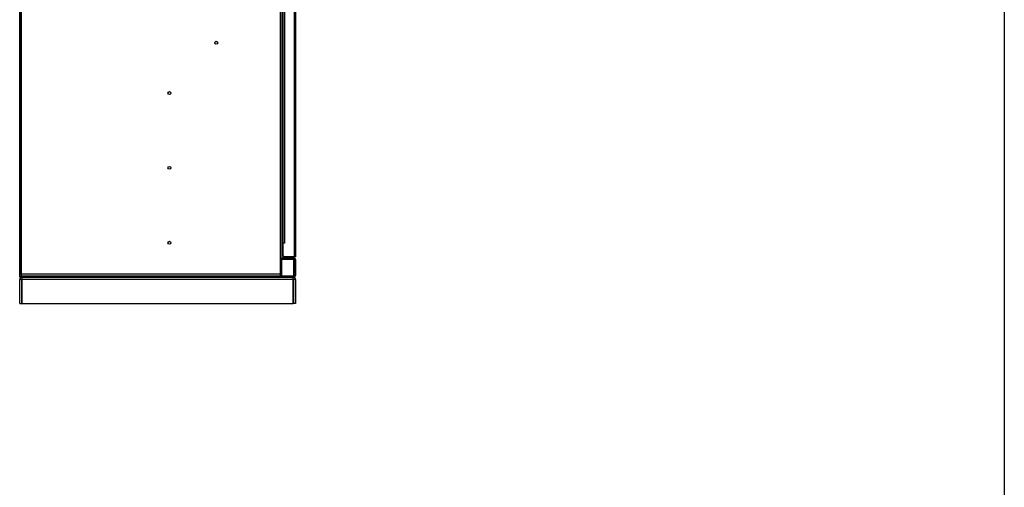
# Model space of a CAD drawing. Header units: millimetres. Extents: x 1117 to 38156, y -1945 to 7303.
# Tile 690 of 831: x 26260 to 27687, y 609 to 1287. Entities that reach past the tile are written whole.
import ezdxf

# ---------------------------------------------------------------- set-up
doc = ezdxf.new("R2010")
doc.units = ezdxf.units.MM

msp = doc.modelspace()

# ---------------------------------------------------------------- linework, layer by layer
msp.add_line((27687.374, 6885.17), (27687.374, -1521.825))
at = {"color": 7, "linetype": 'Continuous'}
for p, q in [((26260.019, 914.01), (26260.019, 1932.01)), ((26262.019, 1932.01), (26262.019, 916.01)), ((26262.019, 918.01), (26262.019, 1912.01)), ((26637.519, 1912.01), (26637.519, 916.01)), ((26640.019, 1864.01), (26640.019, 942.01)), ((26642.019, 945.51), (26642.019, 1859.51)), ((26658.019, 1861.51), (26658.019, 943.51)), ((26660.019, 1861.51), (26660.019, 943.51)), ((26644.019, 1841.51), (26644.019, 963.51)), ((26644.019, 963.51), (26642.019, 963.51)), ((26660.019, 943.51), (26644.019, 943.51)), ((26644.019, 942.01), (26644.019, 943.51)), ((26656.019, 942.01), (26656.019, 943.51)), ((26640.019, 942.01), (26657.519, 942.01)), ((26640.019, 916.01), (26640.019, 942.01)), ((26657.519, 939.51), (26640.019, 939.51)), ((26657.519, 914.01), (26657.519, 942.01)), ((26660.019, 939.51), (26658.019, 939.51)), ((26658.019, 939.51), (26658.019, 916.51)), ((26660.019, 939.51), (26660.019, 916.51)), ((26260.019, 916.01), (26657.519, 916.01)), ((26260.019, 914.01), (26657.519, 914.01)), ((26637.519, 918.51), (26262.019, 918.51)), ((26263.519, 876.01), (26263.519, 914.01)), ((26638.019, 916.01), (26637.519, 916.01)), ((26656.519, 876.01), (26656.519, 914.01)), ((26660.019, 916.51), (26658.019, 916.51)), ((26260.019, 910.51), (26263.019, 910.51)), ((26260.019, 876.01), (26260.019, 910.51)), ((26263.019, 876.01), (26263.019, 910.51)), ((26656.519, 910.51), (26263.519, 910.51)), ((26660.019, 910.51), (26657.019, 910.51)), ((26657.019, 910.51), (26657.019, 876.01)), ((26660.019, 910.51), (26660.019, 876.01)), ((26260.019, 876.01), (26263.019, 876.01)), ((26263.519, 876.01), (26656.519, 876.01)), ((26660.019, 876.01), (26657.019, 876.01))]:
    msp.add_line(p, q, dxfattribs=at)
for centre in [(26545.019, 1254.01), (26477.019, 1181.01), (26477.019, 1072.51), (26477.019, 964.01)]:
    msp.add_circle(centre, 2.05, dxfattribs=at)
for centre, radius, start, end in [((26644.019, 945.51), 2, 180, 270), ((26657.519, 939.51), 2.5, 0, 90), ((26657.519, 939.51), 0.5, 0, 90), ((26263.519, 910.51), 3.5, 90, 180), ((26656.519, 910.51), 3.5, 0, 90), ((26657.519, 916.51), 2.5, 270, 0), ((26657.519, 916.51), 0.5, 270, 0), ((26263.519, 910.51), 0.5, 90, 180), ((26656.519, 910.51), 0.5, 0, 90)]:
    msp.add_arc(centre, radius, start, end, dxfattribs=at)

doc.saveas('drawing.dxf')
